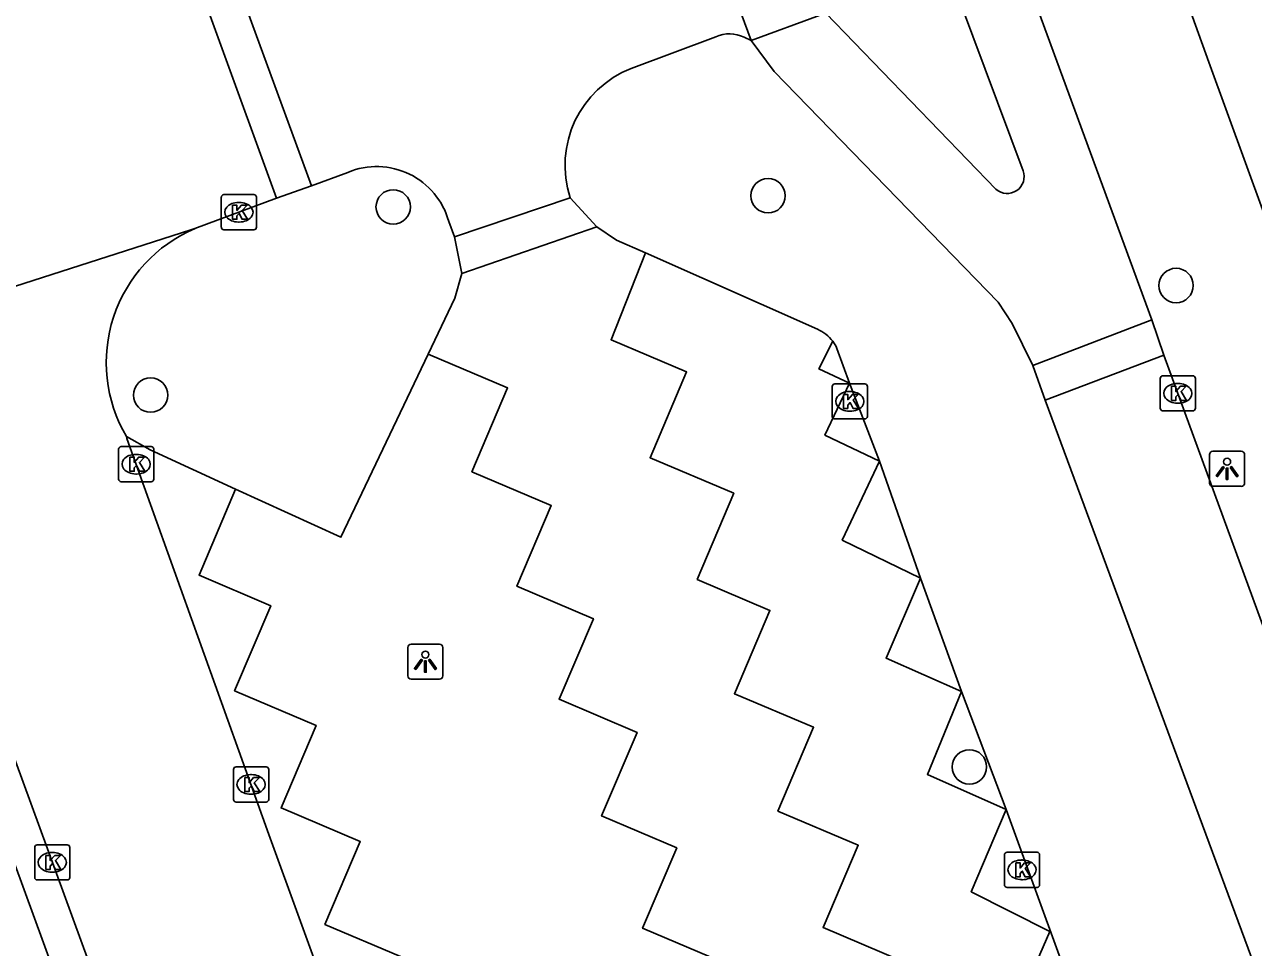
# Model space of a CAD drawing. Extents: x 158087 to 159494, y 382905 to 383981.
# Drawn here: x 158986.6 to 159021.55, y 383115.64 to 383141.88 of the extents above; entities that cross this region are included whole.
import ezdxf

# ---------------------------------------------------------------- set-up
doc = ezdxf.new("R2010")
doc.units = 0
for name, color, linetype in [('IMGEO_Boom', 7, 'Continuous'), ('IMGEO_Fietspad_gesloten', 7, 'Continuous'), ('IMGEO_Haag', 7, 'Continuous'), ('IMGEO_Kolk', 7, 'Continuous'), ('IMGEO_Lichtpunt', 7, 'Continuous'), ('IMGEO_Parkeervlak_open', 7, 'Continuous'), ('IMGEO_Rijbaan_lokaal_gesloten', 7, 'Continuous'), ('IMGEO_Rijbaan_lokaal_open', 7, 'Continuous'), ('IMGEO_Voetpad_open', 7, 'Continuous')]:
    doc.layers.add(name, color=color, linetype=linetype)

msp = doc.modelspace()

# ---------------------------------------------------------------- linework, layer by layer
at = {"layer": 'IMGEO_Boom'}
for centre in [(159007.747, 383137.016), (158997.082, 383136.699), (159019.355, 383134.463), (158990.181, 383131.345), (159013.476, 383120.771)]:
    msp.add_circle(centre, 0.489, dxfattribs=at)
at = {"layer": 'IMGEO_Fietspad_gesloten'}
for points in [[(159014.555, 383144.672), (159018.663, 383133.486)], [(159015.003, 383137.729), (159012.846, 383143.522)], [(159009.388, 383142.206), (159014.23, 383137.201)], [(159007.267, 383141.434), (159007.922, 383140.549), (159014.297, 383133.985), (159014.695, 383133.382), (159015.284, 383132.187)], [(159019.008, 383132.479), (159054.763, 383034.863)], [(159015.626, 383131.206), (159027.244, 383099.827), (159051.483, 383033.66)]]:
    msp.add_lwpolyline(points, dxfattribs=at)
msp.add_arc((159014.551, 383137.561), 0.482, 228.3104, 20.3599, dxfattribs=at)
at = {"layer": 'IMGEO_Haag'}
msp.add_lwpolyline([(159013.25, 383122.916), (159014.522, 383119.555)], dxfattribs=at)
at = {"layer": 'IMGEO_Kolk'}
for p, q in [((158992.193, 383136.122), (158992.193, 383136.974)), ((158992.268, 383137.048), (158993.12, 383137.048)), ((158992.681, 383136.828), (158992.706, 383136.828)), ((158993.194, 383136.974), (158993.194, 383136.122)), ((158993.12, 383136.048), (158992.268, 383136.048)), ((158992.704, 383136.268), (158992.679, 383136.268)), ((159018.904, 383130.97), (159018.904, 383131.822)), ((159018.979, 383131.896), (159019.831, 383131.896)), ((159019.905, 383131.822), (159019.905, 383130.97)), ((159009.572, 383130.741), (159009.572, 383131.593)), ((159009.647, 383131.667), (159010.499, 383131.667)), ((159010.573, 383131.593), (159010.573, 383130.741)), ((159019.392, 383131.676), (159019.417, 383131.676)), ((159010.06, 383131.447), (159010.085, 383131.447)), ((159019.415, 383131.116), (159019.39, 383131.116)), ((159010.083, 383130.887), (159010.058, 383130.887)), ((159019.831, 383130.896), (159018.979, 383130.896)), ((159010.499, 383130.667), (159009.647, 383130.667)), ((158989.271, 383128.955), (158989.271, 383129.807)), ((158989.346, 383129.881), (158990.198, 383129.881)), ((158990.272, 383129.807), (158990.272, 383128.955)), ((158989.759, 383129.661), (158989.784, 383129.661)), ((158989.782, 383129.101), (158989.757, 383129.101)), ((158990.198, 383128.881), (158989.346, 383128.881)), ((158992.539, 383119.845), (158992.539, 383120.697)), ((158992.614, 383120.771), (158993.466, 383120.771)), ((158993.54, 383120.697), (158993.54, 383119.845)), ((158993.027, 383120.551), (158993.052, 383120.551)), ((158993.05, 383119.991), (158993.025, 383119.991)), ((158993.466, 383119.771), (158992.614, 383119.771)), ((158986.958, 383118.555), (158987.81, 383118.555)), ((158986.883, 383117.629), (158986.883, 383118.481)), ((158987.371, 383118.335), (158987.396, 383118.335)), ((158987.884, 383118.481), (158987.884, 383117.629)), ((159014.471, 383117.417), (159014.471, 383118.269)), ((159014.546, 383118.343), (159015.398, 383118.343)), ((159015.472, 383118.269), (159015.472, 383117.417)), ((159014.959, 383118.123), (159014.984, 383118.123)), ((158987.81, 383117.555), (158986.958, 383117.555)), ((158987.394, 383117.775), (158987.369, 383117.775)), ((159014.982, 383117.563), (159014.957, 383117.563)), ((159015.398, 383117.343), (159014.546, 383117.343))]:
    msp.add_line(p, q, dxfattribs=at)
for points in [[(158992.193, 383136.122), (158992.193, 383136.974)], [(158992.268, 383137.048), (158993.12, 383137.048)], [(158992.514, 383136.748), (158992.637, 383136.748), (158992.637, 383136.597), (158992.767, 383136.748), (158992.931, 383136.748), (158992.785, 383136.597), (158992.938, 383136.348), (158992.786, 383136.348), (158992.701, 383136.512), (158992.637, 383136.445), (158992.637, 383136.348), (158992.514, 383136.348), (158992.514, 383136.748)], [(158993.194, 383136.974), (158993.194, 383136.122)], [(158993.12, 383136.048), (158992.268, 383136.048)], [(159018.904, 383130.97), (159018.904, 383131.822)], [(159018.979, 383131.896), (159019.831, 383131.896)], [(159019.905, 383131.822), (159019.905, 383130.97)], [(159009.572, 383130.741), (159009.572, 383131.593)], [(159009.647, 383131.667), (159010.499, 383131.667)], [(159010.573, 383131.593), (159010.573, 383130.741)], [(159019.225, 383131.596), (159019.348, 383131.596), (159019.348, 383131.445), (159019.478, 383131.596), (159019.642, 383131.596), (159019.496, 383131.445), (159019.649, 383131.196), (159019.497, 383131.196), (159019.412, 383131.36), (159019.348, 383131.293), (159019.348, 383131.196), (159019.225, 383131.196), (159019.225, 383131.596)], [(159009.893, 383131.367), (159010.016, 383131.367), (159010.016, 383131.216), (159010.146, 383131.367), (159010.31, 383131.367), (159010.164, 383131.216), (159010.317, 383130.967), (159010.165, 383130.967), (159010.08, 383131.131), (159010.016, 383131.064), (159010.016, 383130.967), (159009.893, 383130.967), (159009.893, 383131.367)], [(159019.831, 383130.896), (159018.979, 383130.896)], [(159010.499, 383130.667), (159009.647, 383130.667)], [(158989.271, 383128.955), (158989.271, 383129.807)], [(158989.346, 383129.881), (158990.198, 383129.881)], [(158990.272, 383129.807), (158990.272, 383128.955)], [(158989.592, 383129.581), (158989.715, 383129.581), (158989.715, 383129.43), (158989.845, 383129.581), (158990.009, 383129.581), (158989.863, 383129.43), (158990.016, 383129.181), (158989.864, 383129.181), (158989.779, 383129.345), (158989.715, 383129.278), (158989.715, 383129.181), (158989.592, 383129.181), (158989.592, 383129.581)], [(158990.198, 383128.881), (158989.346, 383128.881)], [(158992.539, 383119.845), (158992.539, 383120.697)], [(158992.614, 383120.771), (158993.466, 383120.771)], [(158993.54, 383120.697), (158993.54, 383119.845)], [(158992.86, 383120.471), (158992.983, 383120.471), (158992.983, 383120.32), (158993.113, 383120.471), (158993.277, 383120.471), (158993.131, 383120.32), (158993.284, 383120.071), (158993.132, 383120.071), (158993.047, 383120.235), (158992.983, 383120.168), (158992.983, 383120.071), (158992.86, 383120.071), (158992.86, 383120.471)], [(158993.466, 383119.771), (158992.614, 383119.771)], [(158986.958, 383118.555), (158987.81, 383118.555)], [(158986.883, 383117.629), (158986.883, 383118.481)], [(158987.204, 383118.255), (158987.327, 383118.255), (158987.327, 383118.104), (158987.457, 383118.255), (158987.621, 383118.255), (158987.475, 383118.104), (158987.628, 383117.855), (158987.476, 383117.855), (158987.391, 383118.019), (158987.327, 383117.952), (158987.327, 383117.855), (158987.204, 383117.855), (158987.204, 383118.255)], [(158987.884, 383118.481), (158987.884, 383117.629)], [(159014.471, 383117.417), (159014.471, 383118.269)], [(159014.546, 383118.343), (159015.398, 383118.343)], [(159015.472, 383118.269), (159015.472, 383117.417)], [(159014.792, 383118.043), (159014.915, 383118.043), (159014.915, 383117.892), (159015.045, 383118.043), (159015.209, 383118.043), (159015.063, 383117.892), (159015.216, 383117.643), (159015.064, 383117.643), (159014.979, 383117.807), (159014.915, 383117.74), (159014.915, 383117.643), (159014.792, 383117.643), (159014.792, 383118.043)], [(158987.81, 383117.555), (158986.958, 383117.555)], [(159015.398, 383117.343), (159014.546, 383117.343)]]:
    msp.add_lwpolyline(points, dxfattribs=at)
for centre, start, end in [((158992.27, 383136.972), 91.552, 178.448), ((158992.27, 383136.972), 91.552, 178.448), ((158993.118, 383136.972), 1.552, 88.448), ((158993.118, 383136.972), 1.552, 88.448), ((158992.27, 383136.124), 181.552, 268.448), ((158992.27, 383136.124), 181.552, 268.448), ((158993.118, 383136.124), 271.552, 358.448), ((158993.118, 383136.124), 271.552, 358.448), ((159018.981, 383131.82), 91.552, 178.448), ((159018.981, 383131.82), 91.552, 178.448), ((159019.829, 383131.82), 1.552, 88.448), ((159019.829, 383131.82), 1.552, 88.448), ((159009.649, 383131.591), 91.552, 178.448), ((159009.649, 383131.591), 91.552, 178.448), ((159010.497, 383131.591), 1.552, 88.448), ((159010.497, 383131.591), 1.552, 88.448), ((159018.981, 383130.972), 181.552, 268.448), ((159018.981, 383130.972), 181.552, 268.448), ((159019.829, 383130.972), 271.552, 358.448), ((159019.829, 383130.972), 271.552, 358.448), ((159009.649, 383130.743), 181.552, 268.448), ((159009.649, 383130.743), 181.552, 268.448), ((159010.497, 383130.743), 271.552, 358.448), ((159010.497, 383130.743), 271.552, 358.448), ((158989.348, 383129.805), 91.552, 178.448), ((158989.348, 383129.805), 91.552, 178.448), ((158990.196, 383129.805), 1.552, 88.448), ((158990.196, 383129.805), 1.552, 88.448), ((158989.348, 383128.957), 181.552, 268.448), ((158989.348, 383128.957), 181.552, 268.448), ((158990.196, 383128.957), 271.552, 358.448), ((158990.196, 383128.957), 271.552, 358.448), ((158992.616, 383120.695), 91.552, 178.448), ((158992.616, 383120.695), 91.552, 178.448), ((158993.464, 383120.695), 1.552, 88.448), ((158993.464, 383120.695), 1.552, 88.448), ((158992.616, 383119.847), 181.552, 268.448), ((158992.616, 383119.847), 181.552, 268.448), ((158993.464, 383119.847), 271.552, 358.448), ((158993.464, 383119.847), 271.552, 358.448), ((158986.96, 383118.479), 91.552, 178.448), ((158986.96, 383118.479), 91.552, 178.448), ((158987.808, 383118.479), 1.552, 88.448), ((158987.808, 383118.479), 1.552, 88.448), ((159014.548, 383118.267), 91.552, 178.448), ((159014.548, 383118.267), 91.552, 178.448), ((159015.396, 383118.267), 1.552, 88.448), ((159015.396, 383118.267), 1.552, 88.448), ((158986.96, 383117.631), 181.552, 268.448), ((158986.96, 383117.631), 181.552, 268.448), ((158987.808, 383117.631), 271.552, 358.448), ((158987.808, 383117.631), 271.552, 358.448), ((159014.548, 383117.419), 181.552, 268.448), ((159014.548, 383117.419), 181.552, 268.448), ((159015.396, 383117.419), 271.552, 358.448), ((159015.396, 383117.419), 271.552, 358.448)]:
    msp.add_arc(centre, 0.0765, start, end, dxfattribs=at)
for centre, major_axis, ratio, start_param, end_param in [((158992.68, 383136.548), (-0.387, 0.002), 0.722429, 4.712389, 7.853982), ((158992.705, 383136.548), (-0.39, 0.002), 0.717154, 1.570796, 4.712389), ((159019.391, 383131.396), (-0.387, 0.002), 0.722429, 4.712389, 7.853982), ((159019.416, 383131.396), (-0.39, 0.002), 0.717154, 1.570796, 4.712389), ((159010.059, 383131.167), (-0.387, 0.002), 0.722429, 4.712389, 7.853982), ((159010.084, 383131.167), (-0.39, 0.002), 0.717154, 1.570796, 4.712389), ((158989.758, 383129.381), (-0.387, 0.002), 0.722429, 4.712389, 7.853982), ((158989.783, 383129.381), (-0.39, 0.002), 0.717154, 1.570796, 4.712389), ((158993.026, 383120.271), (-0.387, 0.002), 0.722429, 4.712389, 7.853982), ((158993.051, 383120.271), (-0.39, 0.002), 0.717154, 1.570796, 4.712389), ((158987.37, 383118.055), (-0.387, 0.002), 0.722429, 4.712389, 7.853982), ((158987.395, 383118.055), (-0.39, 0.002), 0.717154, 1.570796, 4.712389), ((159014.958, 383117.843), (-0.387, 0.002), 0.722429, 4.712389, 7.853982), ((159014.983, 383117.843), (-0.39, 0.002), 0.717154, 1.570796, 4.712389)]:
    msp.add_ellipse(centre, major_axis=major_axis, ratio=ratio, start_param=start_param, end_param=end_param, dxfattribs=at)
at = {"layer": 'IMGEO_Lichtpunt'}
for p, q in [((159021.21, 383129.747), (159020.402, 383129.747)), ((159021.21, 383129.747), (159020.402, 383129.747)), ((159020.308, 383129.652), (159020.308, 383128.845)), ((159020.308, 383129.652), (159020.308, 383128.845)), ((159021.304, 383128.845), (159021.304, 383129.652)), ((159021.304, 383128.845), (159021.304, 383129.652)), ((159020.402, 383128.751), (159021.21, 383128.751)), ((159020.402, 383128.751), (159021.21, 383128.751)), ((158997.5, 383124.168), (158997.5, 383123.361)), ((158997.5, 383124.168), (158997.5, 383123.361)), ((158998.402, 383124.263), (158997.594, 383124.263)), ((158998.402, 383124.263), (158997.594, 383124.263)), ((158998.496, 383123.361), (158998.496, 383124.168)), ((158998.496, 383123.361), (158998.496, 383124.168)), ((158997.594, 383123.267), (158998.402, 383123.267)), ((158997.594, 383123.267), (158998.402, 383123.267))]:
    msp.add_line(p, q, dxfattribs=at)
for points in [[(159020.682, 383129.316), (159020.721, 383129.288), (159020.533, 383129.026), (159020.495, 383129.053), (159020.682, 383129.316)], [(159020.784, 383129.268), (159020.831, 383129.268), (159020.831, 383128.946), (159020.784, 383128.946), (159020.784, 383129.268)], [(159020.894, 383129.288), (159020.932, 383129.315), (159021.119, 383129.053), (159021.08, 383129.025), (159020.894, 383129.288)], [(158997.874, 383123.832), (158997.913, 383123.804), (158997.725, 383123.542), (158997.687, 383123.569), (158997.874, 383123.832)], [(158997.976, 383123.784), (158998.023, 383123.784), (158998.023, 383123.462), (158997.976, 383123.462), (158997.976, 383123.784)], [(158998.086, 383123.804), (158998.124, 383123.831), (158998.311, 383123.569), (158998.272, 383123.541), (158998.086, 383123.804)]]:
    msp.add_lwpolyline(points, dxfattribs=at)
for centre in [(159020.807, 383129.45), (158997.999, 383123.966)]:
    msp.add_circle(centre, 0.0994, dxfattribs=at)
for centre, start, end in [((159020.402, 383129.652), 90, 180), ((159020.402, 383129.652), 90, 180), ((159021.21, 383129.652), 0, 90), ((159021.21, 383129.652), 0, 90), ((159020.402, 383128.845), 180, 270), ((159020.402, 383128.845), 180, 270), ((159021.21, 383128.845), 270, 0), ((159021.21, 383128.845), 270, 360), ((158997.594, 383124.168), 90, 180), ((158997.594, 383124.168), 90, 180), ((158998.402, 383124.168), 0, 90), ((158998.402, 383124.168), 0, 90), ((158997.594, 383123.361), 180, 270), ((158997.594, 383123.361), 180, 270), ((158998.402, 383123.361), 270, 0), ((158998.402, 383123.361), 270, 360)]:
    msp.add_arc(centre, 0.0946, start, end, dxfattribs=at)
at = {"layer": 'IMGEO_Parkeervlak_open'}
for points in [[(159004.259, 383135.39), (159009.156, 383133.217)], [(158998.078, 383132.511), (158995.596, 383127.301), (158992.601, 383128.673)], [(159013.25, 383122.916), (159012.28, 383120.557), (159014.522, 383119.555)]]:
    msp.add_lwpolyline(points, dxfattribs=at)
msp.add_arc((159008.733, 383132.238), 1.067, 36.8207, 66.6421, dxfattribs=at)
at = {"layer": 'IMGEO_Rijbaan_lokaal_gesloten'}
for points in [[(159015.284, 383132.187), (159018.663, 383133.486)], [(159018.663, 383133.486), (159019.008, 383132.479)], [(159015.284, 383132.187), (159015.626, 383131.206)], [(159015.626, 383131.206), (159019.008, 383132.479)]]:
    msp.add_lwpolyline(points, dxfattribs=at)
at = {"layer": 'IMGEO_Rijbaan_lokaal_open'}
for points in [[(159007.267, 383141.434), (159000.144, 383160.653)], [(158989.636, 383151.273), (158994.755, 383137.296)], [(158993.763, 383136.947), (158988.706, 383150.846)], [(159009.229, 383142.148), (159007.267, 383141.434)], [(159003.855, 383140.637), (159006.263, 383141.54)], [(159007.064, 383141.526), (159007.267, 383141.434)], [(158994.755, 383137.296), (158995.795, 383137.682)], [(158994.755, 383137.296), (158993.763, 383136.947)], [(158991.444, 383136.082), (158993.763, 383136.947)], [(158998.827, 383135.845), (159002.121, 383136.958)], [(159002.876, 383136.13), (159002.121, 383136.958)], [(158982.077, 383133.078), (158991.322, 383136.048), (158991.444, 383136.082)], [(158998.663, 383136.282), (158998.827, 383135.845)], [(159002.876, 383136.13), (158999.033, 383134.809)], [(159004.259, 383135.39), (159003.432, 383135.757), (159002.876, 383136.13)], [(158999.033, 383134.809), (158998.827, 383135.845)], [(159011.56, 383115.244), (159009.314, 383116.199), (159010.312, 383118.544), (159008.027, 383119.516), (159009.04, 383121.897), (159006.792, 383122.853), (159007.8, 383125.222), (159005.731, 383126.102), (159006.773, 383128.552), (159004.39, 383129.566), (159005.428, 383132.007), (159003.282, 383132.92), (159004.259, 383135.39)], [(158999.033, 383134.809), (158998.839, 383134.107), (158998.078, 383132.511)], [(158988.889, 383113.943), (158985.382, 383123.536), (158982.594, 383131.636), (158982.077, 383133.078)], [(158998.078, 383132.511), (159000.336, 383131.55), (158999.32, 383129.165), (159001.578, 383128.203), (159000.602, 383125.911), (159002.779, 383124.985), (159001.804, 383122.695), (159004.023, 383121.751), (159003.012, 383119.375), (159005.15, 383118.466), (159004.178, 383116.183), (159006.435, 383115.223)], [(158992.601, 383128.673), (158990.173, 383129.785), (158989.496, 383130.166)], [(158989.496, 383130.166), (158989.507, 383130.115), (158993.547, 383118.852), (159000, 383101.106), (159000.486, 383099.77), (159004.399, 383089.064), (159010.016, 383073.897), (159017.762, 383052.749), (159024.745, 383033.951), (159029.515, 383020.822)], [(158997.292, 383115.376), (158995.142, 383116.291), (158996.143, 383118.645), (158993.892, 383119.603), (158994.891, 383121.95), (158992.571, 383122.938), (158993.599, 383125.355), (158991.559, 383126.223), (158992.601, 383128.673)]]:
    msp.add_lwpolyline(points, dxfattribs=at)
for centre, radius, start, end in [((159006.648, 383140.666), 0.956, 64.214, 113.7833), ((159004.925, 383137.884), 2.953, 111.2469, 198.2819), ((158996.614, 383135.722), 2.124, 15.2747, 112.6871), ((158993.053, 383132.274), 4.134, 112.8998, 210.6492)]:
    msp.add_arc(centre, radius, start, end, dxfattribs=at)
at = {"layer": 'IMGEO_Voetpad_open'}
for points in [[(159010.268, 383168.562), (159011.662, 383164.733), (159020.287, 383140.814), (159034.214, 383102.582), (159046.708, 383068.727), (159049.345, 383061.497), (159054.421, 383047.583)], [(158987.936, 383113.554), (158980.634, 383133.543)], [(159009.587, 383132.877), (159009.194, 383132.093), (159010.067, 383131.683)], [(159009.706, 383132.675), (159010.067, 383131.683)], [(159010.067, 383131.683), (159009.364, 383130.211), (159010.914, 383129.471)], [(159010.067, 383131.683), (159010.914, 383129.471)], [(159012.082, 383126.138), (159009.856, 383127.22), (159010.914, 383129.471)], [(159010.914, 383129.471), (159012.082, 383126.138)], [(159013.25, 383122.916), (159011.105, 383123.86), (159012.082, 383126.138)], [(159012.082, 383126.138), (159013.25, 383122.916)], [(159016.776, 383112.924), (159014.782, 383113.845), (159015.759, 383116.085), (159013.529, 383117.22), (159014.522, 383119.555)], [(159014.522, 383119.555), (159016.866, 383113.12)]]:
    msp.add_lwpolyline(points, dxfattribs=at)
msp.add_arc((159008.704, 383132.221), 1.1, 24.3875, 36.6179, dxfattribs=at)

doc.saveas('drawing.dxf')
